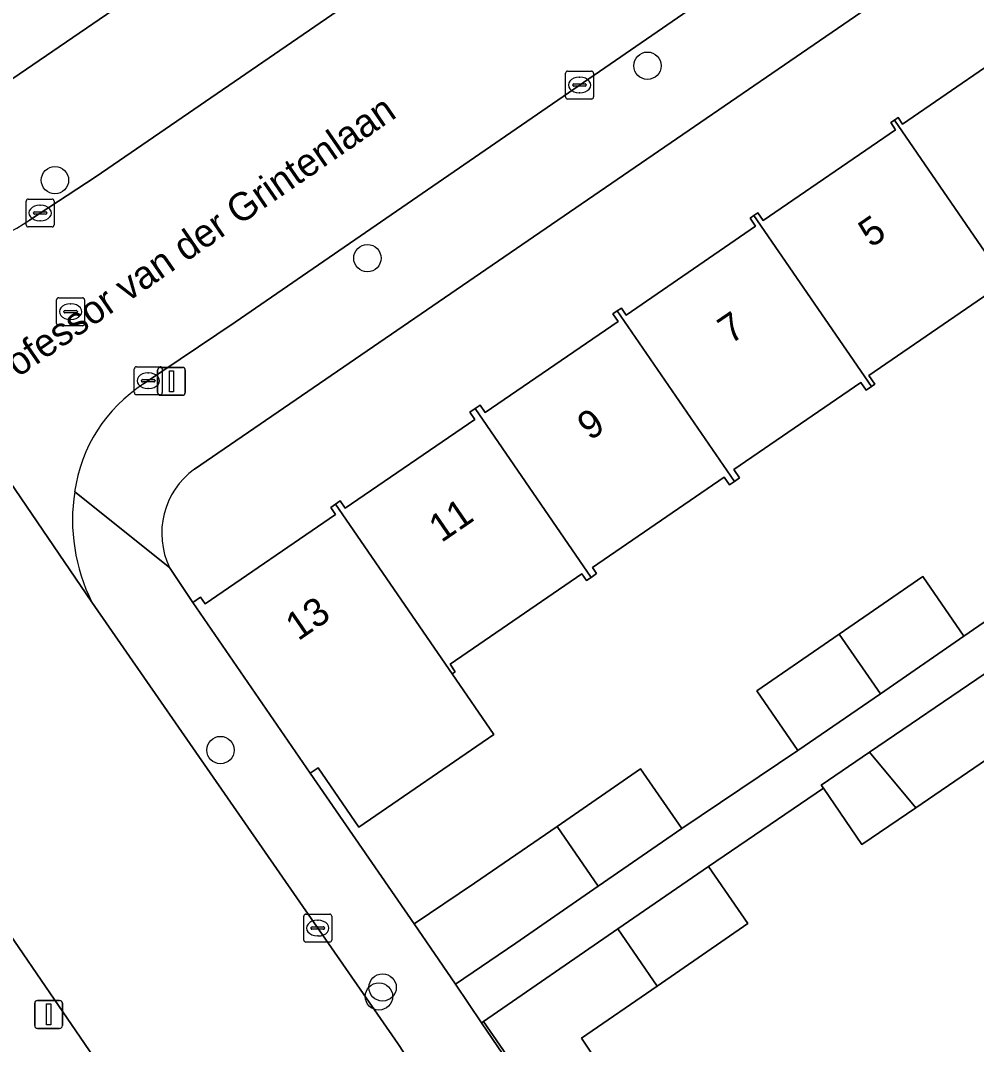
# Model space of a CAD drawing. Extents: x 157445 to 158888, y 383061 to 384688.
# Drawn here: x 158613.85 to 158648.04, y 383815.55 to 383852.19 of the extents above; entities that cross this region are included whole.
import ezdxf

# ---------------------------------------------------------------- set-up
doc = ezdxf.new("R2010")
doc.units = 0
for name, color, linetype in [('IMGEO_Boom', 7, 'Continuous'), ('IMGEO_Erf', 7, 'Continuous'), ('IMGEO_Kolk', 7, 'Continuous'), ('IMGEO_Lichtmast', 7, 'Continuous'), ('IMGEO_Muur', 7, 'Continuous'), ('IMGEO_Openbare_ruimte_label', 7, 'Continuous'), ('IMGEO_Pand', 7, 'Continuous'), ('IMGEO_Pand_nummerreeks', 7, 'Continuous'), ('IMGEO_Rijbaan_lokaal_open', 7, 'Continuous'), ('IMGEO_Rioolput', 7, 'Continuous'), ('IMGEO_Voetpad_open', 7, 'Continuous')]:
    doc.layers.add(name, color=color, linetype=linetype)

msp = doc.modelspace()

# ---------------------------------------------------------------- linework, layer by layer
at = {"layer": 'IMGEO_Boom'}
for centre in [(158636.269, 383850.576), (158615.083, 383846.483), (158626.255, 383843.692), (158620.999, 383826.089), (158626.8, 383817.596), (158626.668, 383817.274)]:
    msp.add_circle(centre, 0.489, dxfattribs=at)
at = {"layer": 'IMGEO_Erf'}
for points in [[(158611.414, 383848.655), (158653.626, 383877.513), (158700.083, 383841.491)], [(158654.799, 383857.378), (158653.695, 383857.91), (158652.637, 383857.965), (158651.596, 383857.766), (158620.073, 383836.143)], [(158619.178, 383832.616), (158620.016, 383831.369), (158620.287, 383831.555), (158620.451, 383831.317), (158625.117, 383834.518), (158624.943, 383834.771), (158625.114, 383834.889), (158625.285, 383835.006), (158625.463, 383834.746), (158630.093, 383837.922), (158629.917, 383838.178), (158630.104, 383838.306), (158630.292, 383838.435), (158630.471, 383838.173), (158635.219, 383841.429), (158635.036, 383841.695), (158635.188, 383841.799), (158635.341, 383841.904), (158635.512, 383841.655), (158640.14, 383844.83), (158639.938, 383845.124), (158640.078, 383845.22), (158640.216, 383845.314), (158640.408, 383845.034), (158645.146, 383848.284), (158644.971, 383848.539), (158645.102, 383848.629), (158645.237, 383848.722), (158645.397, 383848.489), (158650.081, 383851.702)], [(158671.372, 383844.554), (158671.318, 383844.511), (158673.421, 383841.459), (158667.472, 383837.359), (158666.796, 383838.341), (158665.14, 383837.175), (158663.919, 383836.315), (158662.384, 383838.356), (158658.411, 383835.62), (158659.857, 383833.486), (158655.975, 383830.855), (158653.971, 383829.498), (158652.546, 383831.602), (158650.379, 383830.084), (158651.762, 383828.053), (158649.79, 383826.699), (158645.865, 383824.026), (158643.936, 383822.711), (158642.565, 383824.724), (158638.451, 383821.922), (158639.861, 383819.877), (158636.618, 383817.642), (158633.907, 383815.775), (158634.249, 383815.279)], [(158648.899, 383842.723), (158644.191, 383839.494), (158644.405, 383839.183), (158644.283, 383839.099), (158644.091, 383838.968), (158643.903, 383839.242), (158639.359, 383836.125), (158639.565, 383835.824), (158639.381, 383835.698), (158639.204, 383835.576), (158639.013, 383835.854), (158634.302, 383832.622), (158634.454, 383832.402), (158634.254, 383832.265), (158634.091, 383832.153), (158633.928, 383832.392), (158629.21, 383829.156), (158629.397, 383828.884), (158629.29, 383828.811), (158630.778, 383826.641), (158625.951, 383823.331), (158624.493, 383825.457), (158624.206, 383825.26), (158627.933, 383819.873), (158630.088, 383821.32), (158633.039, 383823.354), (158636.026, 383825.412), (158637.498, 383823.276), (158641.651, 383826.071), (158640.179, 383828.207), (158643.131, 383830.241), (158646.117, 383832.299), (158647.589, 383830.163), (158651.564, 383832.902)], [(158632.162, 383813.84), (158630.411, 383816.381), (158630.339, 383816.331), (158639.182, 383803.331)]]:
    msp.add_lwpolyline(points, dxfattribs=at)
msp.add_arc((158621.746, 383833.841), 2.846, 126.0155, 205.5072, dxfattribs=at)
at = {"layer": 'IMGEO_Kolk'}
for p, q in [((158633.341, 383849.458), (158633.341, 383850.31)), ((158633.416, 383850.384), (158634.268, 383850.384)), ((158634.342, 383850.31), (158634.342, 383849.458)), ((158633.6, 383849.878), (158633.6, 383849.89)), ((158633.643, 383849.927), (158634.041, 383849.927)), ((158633.829, 383850.164), (158633.854, 383850.164)), ((158634.084, 383849.89), (158634.084, 383849.878)), ((158634.038, 383849.841), (158633.64, 383849.841)), ((158633.852, 383849.604), (158633.827, 383849.604)), ((158634.268, 383849.384), (158633.416, 383849.384)), ((158614.052, 383844.88), (158614.052, 383845.732)), ((158614.127, 383845.806), (158614.979, 383845.806)), ((158614.54, 383845.586), (158614.565, 383845.586)), ((158615.053, 383845.732), (158615.053, 383844.88)), ((158614.311, 383845.3), (158614.311, 383845.312)), ((158614.749, 383845.263), (158614.351, 383845.263)), ((158614.354, 383845.349), (158614.752, 383845.349)), ((158614.795, 383845.312), (158614.795, 383845.3)), ((158614.979, 383844.806), (158614.127, 383844.806)), ((158614.563, 383845.026), (158614.538, 383845.026)), ((158617.92, 383838.877), (158617.92, 383839.729)), ((158617.995, 383839.803), (158618.847, 383839.803)), ((158618.921, 383839.729), (158618.921, 383838.877)), ((158618.179, 383839.297), (158618.179, 383839.309)), ((158618.222, 383839.346), (158618.62, 383839.346)), ((158618.408, 383839.583), (158618.433, 383839.583)), ((158618.663, 383839.309), (158618.663, 383839.297)), ((158618.617, 383839.26), (158618.219, 383839.26)), ((158618.431, 383839.023), (158618.406, 383839.023)), ((158618.847, 383838.803), (158617.995, 383838.803)), ((158624.054, 383820.217), (158624.906, 383820.217)), ((158623.979, 383819.291), (158623.979, 383820.143)), ((158624.467, 383819.997), (158624.492, 383819.997)), ((158624.98, 383820.143), (158624.98, 383819.291)), ((158624.238, 383819.711), (158624.238, 383819.723)), ((158624.676, 383819.674), (158624.278, 383819.674)), ((158624.281, 383819.76), (158624.679, 383819.76)), ((158624.722, 383819.723), (158624.722, 383819.711)), ((158624.906, 383819.217), (158624.054, 383819.217)), ((158624.49, 383819.437), (158624.465, 383819.437))]:
    msp.add_line(p, q, dxfattribs=at)
for points in [[(158633.341, 383849.458), (158633.341, 383850.31)], [(158633.416, 383850.384), (158634.268, 383850.384)], [(158634.342, 383850.31), (158634.342, 383849.458)], [(158634.268, 383849.384), (158633.416, 383849.384)], [(158614.052, 383844.88), (158614.052, 383845.732)], [(158614.127, 383845.806), (158614.979, 383845.806)], [(158615.053, 383845.732), (158615.053, 383844.88)], [(158614.979, 383844.806), (158614.127, 383844.806)], [(158617.92, 383838.877), (158617.92, 383839.729)], [(158617.995, 383839.803), (158618.847, 383839.803)], [(158618.921, 383839.729), (158618.921, 383838.877)], [(158618.847, 383838.803), (158617.995, 383838.803)], [(158624.054, 383820.217), (158624.906, 383820.217)], [(158623.979, 383819.291), (158623.979, 383820.143)], [(158624.98, 383820.143), (158624.98, 383819.291)], [(158624.906, 383819.217), (158624.054, 383819.217)]]:
    msp.add_lwpolyline(points, dxfattribs=at)
for centre, radius, start, end in [((158633.418, 383850.308), 0.0765, 91.552, 178.448), ((158633.418, 383850.308), 0.0765, 91.552, 178.448), ((158634.266, 383850.308), 0.0765, 1.552, 88.448), ((158634.266, 383850.308), 0.0765, 1.552, 88.448), ((158633.64, 383849.887), 0.0403, 85.8775, 175.7526), ((158634.045, 383849.889), 0.0386, 1.7309, 96.639), ((158633.637, 383849.877), 0.0366, 178.938, 274.7102), ((158634.041, 383849.884), 0.043, 264.8664, 352.4533), ((158633.418, 383849.46), 0.0765, 181.552, 268.448), ((158633.418, 383849.46), 0.0765, 181.552, 268.448), ((158634.266, 383849.46), 0.0765, 271.552, 358.448), ((158634.266, 383849.46), 0.0765, 271.552, 358.448), ((158614.129, 383845.73), 0.0765, 91.552, 178.448), ((158614.129, 383845.73), 0.0765, 91.552, 178.448), ((158614.977, 383845.73), 0.0765, 1.552, 88.448), ((158614.977, 383845.73), 0.0765, 1.552, 88.448), ((158614.351, 383845.309), 0.0403, 85.8775, 175.7526), ((158614.348, 383845.299), 0.0366, 178.938, 274.7102), ((158614.752, 383845.306), 0.043, 264.8664, 352.4533), ((158614.756, 383845.311), 0.0386, 1.7309, 96.639), ((158614.129, 383844.882), 0.0765, 181.552, 268.448), ((158614.129, 383844.882), 0.0765, 181.552, 268.448), ((158614.977, 383844.882), 0.0765, 271.552, 358.448), ((158614.977, 383844.882), 0.0765, 271.552, 358.448), ((158617.997, 383839.727), 0.0765, 91.552, 178.448), ((158617.997, 383839.727), 0.0765, 91.552, 178.448), ((158618.845, 383839.727), 0.0765, 1.552, 88.448), ((158618.845, 383839.727), 0.0765, 1.552, 88.448), ((158618.219, 383839.306), 0.0403, 85.8775, 175.7526), ((158618.216, 383839.296), 0.0366, 178.938, 274.7102), ((158618.62, 383839.303), 0.043, 264.8664, 352.4533), ((158618.624, 383839.308), 0.0386, 1.7309, 96.639), ((158617.997, 383838.879), 0.0765, 181.552, 268.448), ((158617.997, 383838.879), 0.0765, 181.552, 268.448), ((158618.845, 383838.879), 0.0765, 271.552, 358.448), ((158618.845, 383838.879), 0.0765, 271.552, 358.448), ((158624.056, 383820.141), 0.0765, 91.552, 178.448), ((158624.056, 383820.141), 0.0765, 91.552, 178.448), ((158624.904, 383820.141), 0.0765, 1.552, 88.448), ((158624.904, 383820.141), 0.0765, 1.552, 88.448), ((158624.278, 383819.72), 0.0403, 85.8775, 175.7526), ((158624.275, 383819.71), 0.0366, 178.938, 274.7102), ((158624.679, 383819.717), 0.043, 264.8664, 352.4533), ((158624.683, 383819.722), 0.0386, 1.7309, 96.639), ((158624.056, 383819.293), 0.0765, 181.552, 268.448), ((158624.056, 383819.293), 0.0765, 181.552, 268.448), ((158624.904, 383819.293), 0.0765, 271.552, 358.448), ((158624.904, 383819.293), 0.0765, 271.552, 358.448)]:
    msp.add_arc(centre, radius, start, end, dxfattribs=at)
for centre, major_axis, ratio, start_param, end_param in [((158633.828, 383849.884), (-0.387, 0.002), 0.722429, 4.712389, 7.853982), ((158633.853, 383849.884), (-0.39, 0.002), 0.717154, 1.570796, 4.712389), ((158614.539, 383845.306), (-0.387, 0.002), 0.722429, 4.712389, 7.853982), ((158614.564, 383845.306), (-0.39, 0.002), 0.717154, 1.570796, 4.712389), ((158618.407, 383839.303), (-0.387, 0.002), 0.722429, 4.712389, 7.853982), ((158618.432, 383839.303), (-0.39, 0.002), 0.717154, 1.570796, 4.712389), ((158624.466, 383819.717), (-0.387, 0.002), 0.722429, 4.712389, 7.853982), ((158624.491, 383819.717), (-0.39, 0.002), 0.717154, 1.570796, 4.712389)]:
    msp.add_ellipse(centre, major_axis=major_axis, ratio=ratio, start_param=start_param, end_param=end_param, dxfattribs=at)
at = {"layer": 'IMGEO_Lichtmast'}
for p, q in [((158618.754, 383838.882), (158618.754, 383839.682)), ((158618.754, 383839.682), (158618.754, 383838.882)), ((158618.854, 383839.782), (158619.644, 383839.782)), ((158619.644, 383839.782), (158618.854, 383839.782)), ((158619.744, 383839.682), (158619.744, 383838.882)), ((158619.744, 383838.882), (158619.744, 383839.682)), ((158619.644, 383838.782), (158618.854, 383838.782)), ((158618.854, 383838.782), (158619.644, 383838.782)), ((158614.36, 383816.227), (158614.36, 383817.027)), ((158614.36, 383817.027), (158614.36, 383816.227)), ((158614.46, 383817.127), (158615.25, 383817.127)), ((158615.25, 383817.127), (158614.46, 383817.127)), ((158615.35, 383817.027), (158615.35, 383816.227)), ((158615.35, 383816.227), (158615.35, 383817.027)), ((158615.25, 383816.127), (158614.46, 383816.127)), ((158614.46, 383816.127), (158615.25, 383816.127))]:
    msp.add_line(p, q, dxfattribs=at)
for points in [[(158619.174, 383839.657), (158619.324, 383839.657), (158619.324, 383838.907), (158619.174, 383838.907), (158619.174, 383839.657)], [(158614.78, 383817.002), (158614.93, 383817.002), (158614.93, 383816.252), (158614.78, 383816.252), (158614.78, 383817.002)]]:
    msp.add_lwpolyline(points, dxfattribs=at)
for centre, start, end in [((158618.854, 383839.682), 90, 180), ((158618.854, 383839.682), 90, 180), ((158619.644, 383839.682), 0, 90), ((158619.644, 383839.682), 360, 90), ((158618.854, 383838.882), 180, 270), ((158618.854, 383838.882), 180, 270), ((158619.644, 383838.882), 270, 0), ((158619.644, 383838.882), 270, 0), ((158614.46, 383817.027), 90, 180), ((158614.46, 383817.027), 90, 180), ((158615.25, 383817.027), 0, 90), ((158615.25, 383817.027), 360, 90), ((158614.46, 383816.227), 180, 270), ((158614.46, 383816.227), 180, 270), ((158615.25, 383816.227), 270, 0), ((158615.25, 383816.227), 270, 0)]:
    msp.add_arc(centre, 0.1, start, end, dxfattribs=at)
at = {"layer": 'IMGEO_Muur'}
msp.add_lwpolyline([(158627.933, 383819.873), (158624.206, 383825.26)], dxfattribs=at)
at = {"layer": 'IMGEO_Pand'}
for points in [[(158645.102, 383848.629), (158649.294, 383842.529), (158649.391, 383842.596), (158649.188, 383842.893), (158653.928, 383846.144), (158654.142, 383845.832), (158654.268, 383845.918), (158650.055, 383852.05), (158649.911, 383851.95), (158650.081, 383851.702), (158645.397, 383848.489), (158645.237, 383848.722)], [(158640.078, 383845.22), (158644.283, 383839.099), (158644.405, 383839.183), (158644.191, 383839.494), (158648.899, 383842.723), (158649.116, 383842.407), (158649.294, 383842.529), (158645.102, 383848.629), (158644.971, 383848.539), (158645.146, 383848.284), (158640.408, 383845.034), (158640.216, 383845.314)], [(158640.078, 383845.22), (158639.938, 383845.124), (158640.14, 383844.83), (158635.512, 383841.655), (158635.341, 383841.904), (158635.188, 383841.799), (158639.381, 383835.698), (158639.565, 383835.824), (158639.359, 383836.125), (158643.903, 383839.242), (158644.091, 383838.968), (158644.283, 383839.099)], [(158630.104, 383838.306), (158634.254, 383832.265), (158634.454, 383832.402), (158634.302, 383832.622), (158639.013, 383835.854), (158639.204, 383835.576), (158639.381, 383835.698), (158635.188, 383841.799), (158635.036, 383841.695), (158635.219, 383841.429), (158630.471, 383838.173), (158630.292, 383838.435)], [(158625.114, 383834.889), (158629.29, 383828.811), (158629.397, 383828.884), (158629.21, 383829.156), (158633.928, 383832.392), (158634.091, 383832.153), (158634.254, 383832.265), (158630.104, 383838.306), (158629.917, 383838.178), (158630.093, 383837.922), (158625.463, 383834.746), (158625.285, 383835.006)], [(158625.114, 383834.889), (158624.943, 383834.771), (158625.117, 383834.518), (158620.451, 383831.317), (158620.287, 383831.555), (158620.016, 383831.369), (158624.206, 383825.26), (158624.493, 383825.457), (158625.951, 383823.331), (158630.778, 383826.641), (158629.29, 383828.811)], [(158643.131, 383830.241), (158644.6, 383828.104), (158647.589, 383830.163), (158646.117, 383832.299)], [(158643.131, 383830.241), (158640.179, 383828.207), (158641.651, 383826.071), (158644.6, 383828.104)], [(158650.379, 383830.084), (158650.32, 383830.171), (158648.342, 383828.824), (158644.215, 383826.013), (158645.865, 383824.026), (158649.79, 383826.699), (158651.762, 383828.053)], [(158644.215, 383826.013), (158642.488, 383824.837), (158642.565, 383824.724), (158643.936, 383822.711), (158645.865, 383824.026)], [(158634.508, 383821.216), (158637.498, 383823.276), (158636.026, 383825.412), (158633.039, 383823.354)], [(158634.508, 383821.216), (158633.039, 383823.354), (158630.088, 383821.32), (158627.933, 383819.873), (158629.402, 383817.709), (158631.56, 383819.184)], [(158639.861, 383819.877), (158638.451, 383821.922), (158635.208, 383819.688), (158636.618, 383817.642)], [(158636.618, 383817.642), (158635.208, 383819.688), (158630.411, 383816.381), (158632.162, 383813.84), (158634.249, 383815.279), (158633.907, 383815.775)]]:
    msp.add_lwpolyline(points, close=True, dxfattribs=at)
at = {"layer": 'IMGEO_Rijbaan_lokaal_open'}
for points in [[(158633.08, 383806.824), (158627.338, 383815.588), (158616.396, 383831.385), (158606.251, 383846.272), (158606.149, 383846.458), (158599.102, 383856.55), (158589.551, 383870.456), (158588.377, 383872.165), (158583.666, 383879.022), (158583.556, 383879.22), (158576.095, 383874.111), (158576.421, 383873.641), (158581.123, 383866.763), (158582.298, 383865.029), (158585.082, 383860.922), (158586.906, 383858.262), (158588.966, 383855.258), (158591.251, 383851.925), (158593.035, 383849.324), (158601.546, 383836.912), (158626.819, 383799.966)], [(158646.269, 383866.981), (158628.284, 383854.673), (158616.56, 383846.61), (158614.169, 383845.054)], [(158618.251, 383839.19), (158621.525, 383841.402), (158649.267, 383860.51)], [(158606.149, 383846.458), (158606.251, 383846.272), (158616.396, 383831.385)]]:
    msp.add_lwpolyline(points, dxfattribs=at)
for centre, radius, start, end in [((158610.835, 383849.729), 5.742, 263.4163, 305.4922), ((158621.248, 383834.56), 5.516, 122.9165, 171.9395), ((158622.338, 383834.323), 6.628, 171.2307, 206.3074)]:
    msp.add_arc(centre, radius, start, end, dxfattribs=at)
at = {"layer": 'IMGEO_Rioolput'}
for p, q in [((158615.14, 383841.348), (158615.14, 383842.2)), ((158615.215, 383842.274), (158616.067, 383842.274)), ((158616.141, 383842.2), (158616.141, 383841.348)), ((158615.628, 383842.054), (158615.653, 383842.054)), ((158615.399, 383841.768), (158615.399, 383841.78)), ((158615.837, 383841.731), (158615.439, 383841.731)), ((158615.442, 383841.817), (158615.84, 383841.817)), ((158615.651, 383841.494), (158615.626, 383841.494)), ((158615.883, 383841.78), (158615.883, 383841.768)), ((158616.067, 383841.274), (158615.215, 383841.274))]:
    msp.add_line(p, q, dxfattribs=at)
for points in [[(158615.14, 383841.348), (158615.14, 383842.2)], [(158615.215, 383842.274), (158616.067, 383842.274)], [(158616.141, 383842.2), (158616.141, 383841.348)], [(158616.067, 383841.274), (158615.215, 383841.274)]]:
    msp.add_lwpolyline(points, dxfattribs=at)
for centre, radius, start, end in [((158615.217, 383842.198), 0.0765, 91.552, 178.448), ((158615.217, 383842.198), 0.0765, 91.552, 178.448), ((158616.065, 383842.198), 0.0765, 1.552, 88.448), ((158616.065, 383842.198), 0.0765, 1.552, 88.448), ((158615.439, 383841.777), 0.0403, 85.8775, 175.7526), ((158615.436, 383841.767), 0.0366, 178.938, 274.7102), ((158615.84, 383841.774), 0.043, 264.8664, 352.4533), ((158615.844, 383841.779), 0.0386, 1.7309, 96.639), ((158615.217, 383841.35), 0.0765, 181.552, 268.448), ((158615.217, 383841.35), 0.0765, 181.552, 268.448), ((158616.065, 383841.35), 0.0765, 271.552, 358.448), ((158616.065, 383841.35), 0.0765, 271.552, 358.448)]:
    msp.add_arc(centre, radius, start, end, dxfattribs=at)
for centre, major_axis, ratio, start_param, end_param in [((158615.627, 383841.774), (-0.387, 0.002), 0.722429, 4.712389, 7.853982), ((158615.652, 383841.774), (-0.39, 0.002), 0.717154, 1.570796, 4.712389)]:
    msp.add_ellipse(centre, major_axis=major_axis, ratio=ratio, start_param=start_param, end_param=end_param, dxfattribs=at)
at = {"layer": 'IMGEO_Voetpad_open'}
for points in [[(158626.819, 383799.966), (158601.546, 383836.912), (158593.035, 383849.324), (158591.251, 383851.925), (158588.966, 383855.258), (158586.906, 383858.262), (158585.082, 383860.922), (158582.298, 383865.029), (158581.123, 383866.763), (158576.421, 383873.641), (158576.095, 383874.111), (158573.668, 383877.612), (158573.608, 383877.688), (158573.542, 383877.758), (158573.469, 383877.823)], [(158653.626, 383877.513), (158611.414, 383848.655)], [(158614.169, 383845.054), (158616.56, 383846.61), (158628.284, 383854.673), (158646.269, 383866.981)], [(158649.267, 383860.51), (158621.525, 383841.402), (158618.251, 383839.19)], [(158620.073, 383836.143), (158651.596, 383857.766), (158652.637, 383857.965), (158653.695, 383857.91), (158654.799, 383857.378), (158670.051, 383845.576), (158671.372, 383844.554), (158687.206, 383832.169)], [(158615.787, 383835.333), (158619.178, 383832.616)], [(158630.339, 383816.331), (158629.402, 383817.709), (158627.933, 383819.873), (158624.206, 383825.26), (158620.016, 383831.369), (158619.178, 383832.616), (158615.787, 383835.333)], [(158651.564, 383832.902), (158647.589, 383830.163), (158644.6, 383828.104), (158641.651, 383826.071), (158637.498, 383823.276), (158634.508, 383821.216), (158631.56, 383819.184), (158629.402, 383817.709), (158630.339, 383816.331), (158630.411, 383816.381), (158635.208, 383819.688), (158638.451, 383821.922), (158642.565, 383824.724), (158642.488, 383824.837), (158644.215, 383826.013), (158648.342, 383828.824)], [(158616.396, 383831.385), (158627.338, 383815.588), (158633.08, 383806.824), (158633.21, 383806.628), (158637.69, 383800.059), (158641.298, 383794.834), (158641.702, 383794.318)], [(158645.132, 383792.309), (158644.391, 383796.993), (158643.955, 383797.577), (158639.182, 383803.331), (158630.339, 383816.331)]]:
    msp.add_lwpolyline(points, dxfattribs=at)
for centre, radius, start, end in [((158610.835, 383849.729), 5.742, 263.4163, 305.4922), ((158621.248, 383834.56), 5.516, 122.9165, 171.9395), ((158621.746, 383833.841), 2.846, 126.0155, 205.5072), ((158622.338, 383834.323), 6.628, 171.2307, 206.3074)]:
    msp.add_arc(centre, radius, start, end, dxfattribs=at)

# ---------------------------------------------------------------- texts
at = {"layer": 'IMGEO_Openbare_ruimte_label'}
msp.add_text('Professor van der Grintenlaan', height=1, rotation=34.5321, dxfattribs=at).set_placement((158612.655, 383838.649))
at = {"layer": 'IMGEO_Pand_nummerreeks'}
for s, rotation, p in [('5', 34.4738, (158644.267, 383844.041)), ('7', 34.4738, (158639.24, 383840.59)), ('9', 34.4738, (158634.213, 383837.138)), ('11', 34.4738, (158628.901, 383833.491)), ('13', 34.4749, (158623.78, 383829.974))]:
    msp.add_text(s, height=1, rotation=rotation, dxfattribs=at).set_placement(p)

doc.saveas('drawing.dxf')
